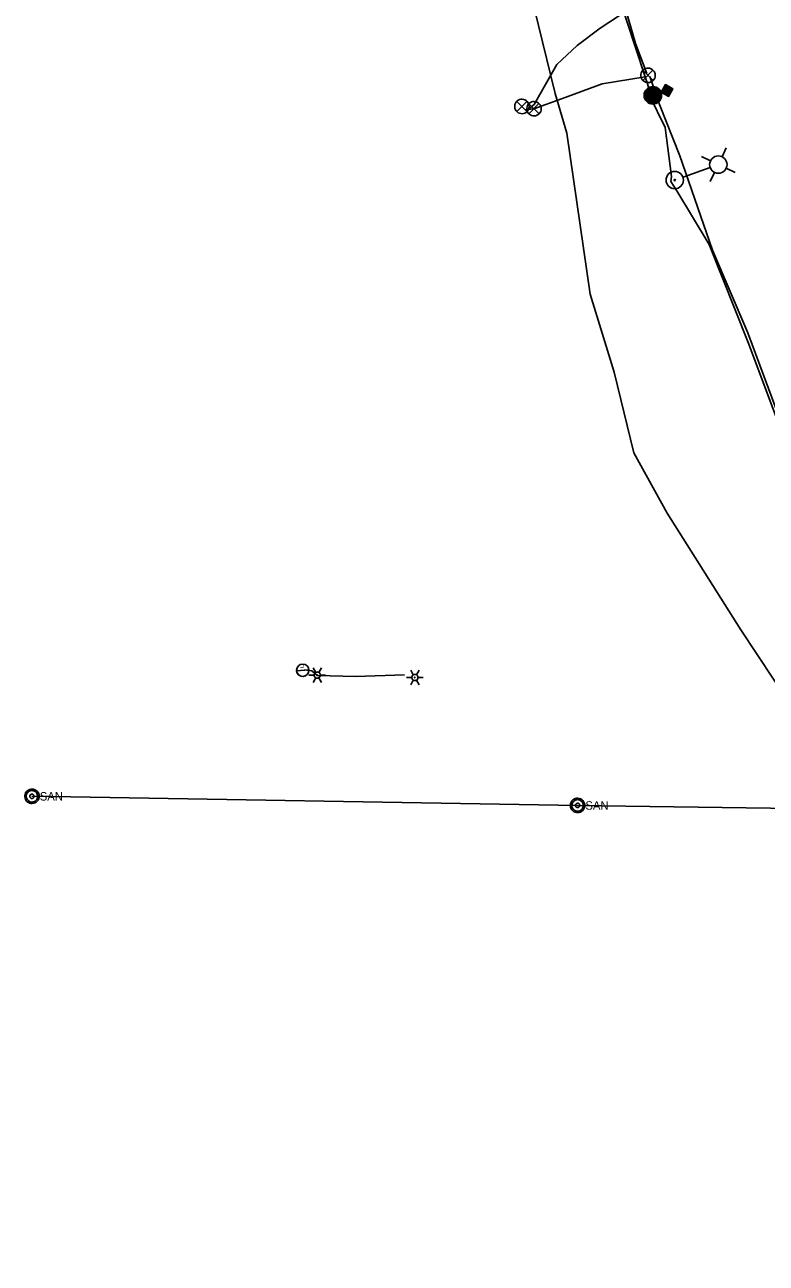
# Model space of a CAD drawing. Extents: x 596028 to 606371, y 330010 to 403088.
# Drawn here: x 603422 to 603760, y 349011 to 349576 of the extents above; entities that cross this region are included whole.
import ezdxf

# ---------------------------------------------------------------- set-up
doc = ezdxf.new("R2010")
doc.units = 0
for name, color, linetype in [('E_FTMS', 7, 'Continuous'), ('E_FTMS_Conduit', 7, 'Continuous'), ('E_LTG', 7, 'Continuous'), ('E_LTG_CID', 7, 'Continuous'), ('E_UTL_FO_UG_QWEST', 7, 'Continuous'), ('E_UTL_SAN_MH', 7, 'Continuous'), ('E_UTL_SAN_UG', 7, 'Continuous')]:
    doc.layers.add(name, color=color, linetype=linetype)

# ---------------------------------------------------------------- blocks, each defined once
blk = doc.blocks.new('ACAD_PROXY_ENTITY_15')
at = {"layer": 'E_LTG'}
for points in [[(1843663.8, 1030159.6), (1843660.2, 1030165.9)], [(1843668.2, 1030159.6), (1843671.8, 1030165.9)], [(1843654.4, 1030155.8), (1843661.6, 1030155.8)], [(1843660.2, 1030145.8), (1843663.8, 1030152)], [(1843670.3, 1030155.8), (1843670.3, 1030156.6), (1843670, 1030157.4), (1843669.6, 1030158.2), (1843669.1, 1030158.8), (1843668.5, 1030159.4), (1843667.8, 1030159.8), (1843667, 1030160), (1843666.2, 1030160.2), (1843665.4, 1030160.1), (1843664.6, 1030159.9), (1843663.8, 1030159.6), (1843663.1, 1030159.1), (1843662.6, 1030158.5), (1843662.1, 1030157.8), (1843661.8, 1030157), (1843661.6, 1030156.2), (1843661.6, 1030155.4), (1843661.8, 1030154.6), (1843662.1, 1030153.8), (1843662.6, 1030153.1), (1843663.1, 1030152.5), (1843663.8, 1030152), (1843664.6, 1030151.7), (1843665.4, 1030151.5), (1843666.2, 1030151.5), (1843667, 1030151.6), (1843667.8, 1030151.9), (1843668.5, 1030152.3), (1843669.1, 1030152.8), (1843669.6, 1030153.5), (1843670, 1030154.2), (1843670.3, 1030155), (1843670.3, 1030155.8)], [(1843670.3, 1030155.8), (1843670.3, 1030156.6), (1843670, 1030157.4), (1843669.6, 1030158.2), (1843669.1, 1030158.8), (1843668.5, 1030159.4), (1843667.8, 1030159.8), (1843667, 1030160), (1843666.2, 1030160.2), (1843665.4, 1030160.1), (1843664.6, 1030159.9), (1843663.8, 1030159.6), (1843663.1, 1030159.1), (1843662.6, 1030158.5), (1843662.1, 1030157.8), (1843661.8, 1030157), (1843661.6, 1030156.2), (1843661.6, 1030155.4), (1843661.8, 1030154.6), (1843662.1, 1030153.8), (1843662.6, 1030153.1), (1843663.1, 1030152.5), (1843663.8, 1030152), (1843664.6, 1030151.7), (1843665.4, 1030151.5), (1843666.2, 1030151.5), (1843667, 1030151.6), (1843667.8, 1030151.9), (1843668.5, 1030152.3), (1843669.1, 1030152.8), (1843669.6, 1030153.5), (1843670, 1030154.2), (1843670.3, 1030155), (1843670.3, 1030155.8)], [(1843670.3, 1030155.8), (1843670.3, 1030156.6), (1843670, 1030157.4), (1843669.6, 1030158.2), (1843669.1, 1030158.8), (1843668.5, 1030159.4), (1843667.8, 1030159.8), (1843667, 1030160), (1843666.2, 1030160.2), (1843665.4, 1030160.1), (1843664.6, 1030159.9), (1843663.8, 1030159.6), (1843663.1, 1030159.1), (1843662.6, 1030158.5), (1843662.1, 1030157.8), (1843661.8, 1030157), (1843661.6, 1030156.2), (1843661.6, 1030155.4), (1843661.8, 1030154.6), (1843662.1, 1030153.8), (1843662.6, 1030153.1), (1843663.1, 1030152.5), (1843663.8, 1030152), (1843664.6, 1030151.7), (1843665.4, 1030151.5), (1843666.2, 1030151.5), (1843667, 1030151.6), (1843667.8, 1030151.9), (1843668.5, 1030152.3), (1843669.1, 1030152.8), (1843669.6, 1030153.5), (1843670, 1030154.2), (1843670.3, 1030155), (1843670.3, 1030155.8)], [(1843666.3, 1030155.8), (1843666.3, 1030155.9), (1843666.3, 1030156), (1843666.3, 1030156), (1843666.2, 1030156.1), (1843666.2, 1030156.1), (1843666.1, 1030156.1), (1843666.1, 1030156.2), (1843666, 1030156.2), (1843665.9, 1030156.2), (1843665.9, 1030156.2), (1843665.8, 1030156.1), (1843665.7, 1030156.1), (1843665.7, 1030156), (1843665.7, 1030156), (1843665.6, 1030155.9), (1843665.6, 1030155.9), (1843665.6, 1030155.8), (1843665.6, 1030155.7), (1843665.7, 1030155.6), (1843665.7, 1030155.6), (1843665.7, 1030155.5), (1843665.8, 1030155.5), (1843665.9, 1030155.5), (1843665.9, 1030155.5), (1843666, 1030155.5), (1843666.1, 1030155.5), (1843666.1, 1030155.5), (1843666.2, 1030155.5), (1843666.2, 1030155.6), (1843666.3, 1030155.6), (1843666.3, 1030155.7), (1843666.3, 1030155.7), (1843666.3, 1030155.8)], [(1843671.8, 1030145.8), (1843668.2, 1030152)], [(1843670.3, 1030155.8), (1843677.6, 1030155.8)]]:
    blk.add_lwpolyline(points, dxfattribs=at)
blk = doc.blocks.new('_U287')
at = {"layer": 'E_LTG'}
blk.add_lwpolyline([(0.001, -0.171), (0.001, 0.172)], dxfattribs=at)
blk.add_circle((0.001, 0), 0.171, dxfattribs=at)
blk.add_arc((0.001, 0), 0.171, 90, 270, dxfattribs=at)
blk.add_text('L', height=0.108, dxfattribs=at).set_placement((0.066, -0.042))

msp = doc.modelspace()

# ---------------------------------------------------------------- linework, layer by layer
at = {"layer": 'E_FTMS'}
for p, q in [((603708.57, 349547.82), (603704.59, 349543.97)), ((603708.89, 349547.8), (603704.6, 349543.64)), ((603708.2, 349547.79), (603704.63, 349544.34)), ((603709.21, 349547.77), (603704.63, 349543.33)), ((603709.49, 349547.71), (603704.67, 349543.04)), ((603707.8, 349547.75), (603704.7, 349544.74)), ((603709.77, 349547.64), (603704.74, 349542.77)), ((603709.65, 349539.97), (603704.78, 349545)), ((603710.01, 349547.55), (603704.81, 349542.51)), ((603707.31, 349547.61), (603704.83, 349545.2)), ((603709.9, 349540.06), (603704.86, 349545.26)), ((603710.25, 349547.45), (603704.92, 349542.27)), ((603710.14, 349540.15), (603704.96, 349545.49)), ((603710.49, 349547.34), (603705.02, 349542.04)), ((603710.38, 349540.26), (603705.07, 349545.72)), ((603706.69, 349547.34), (603705.12, 349545.81)), ((603710.69, 349547.21), (603705.14, 349541.82)), ((603710.59, 349540.38), (603705.2, 349545.94)), ((603710.9, 349547.08), (603705.27, 349541.62)), ((603710.8, 349540.51), (603705.34, 349546.14)), ((603711.1, 349546.93), (603705.4, 349541.41)), ((603711, 349540.65), (603705.48, 349546.34)), ((603711.28, 349546.77), (603705.56, 349541.23)), ((603711.18, 349540.8), (603705.64, 349546.52)), ((603711.45, 349546.61), (603705.72, 349541.05)), ((603711.37, 349540.96), (603705.81, 349546.69)), ((603711.61, 349546.43), (603705.89, 349540.88)), ((603711.53, 349541.13), (603705.98, 349546.86)), ((603711.76, 349546.24), (603706.08, 349540.73)), ((603711.69, 349541.32), (603706.18, 349547)), ((603711.91, 349546.05), (603706.27, 349540.58)), ((603711.84, 349541.51), (603706.37, 349547.14)), ((603712.03, 349545.83), (603706.47, 349540.44)), ((603711.97, 349541.72), (603706.57, 349547.28)), ((603712.15, 349545.61), (603706.69, 349540.32)), ((603712.09, 349541.93), (603706.8, 349547.39)), ((603712.27, 349545.39), (603706.92, 349540.2)), ((603712.22, 349542.15), (603707.03, 349547.5)), ((603712.35, 349545.14), (603707.16, 349540.1)), ((603712.31, 349542.4), (603707.27, 349547.6)), ((603712.43, 349544.88), (603707.41, 349540.02)), ((603712.4, 349542.65), (603707.53, 349547.67)), ((603712.47, 349542.92), (603707.79, 349547.75)), ((603712.53, 349543.21), (603708.09, 349547.78)), ((603712.57, 349543.51), (603708.4, 349547.82)), ((603712.57, 349543.85), (603708.73, 349547.81)), ((603712.56, 349544.21), (603709.09, 349547.79)), ((603712.5, 349544.62), (603709.51, 349547.7)), ((603712.36, 349545.11), (603709.97, 349547.57)), ((603712.09, 349545.73), (603710.59, 349547.28)), ((603717.76, 349546.79), (603712.3, 349545.3)), ((603712.4, 349545.47), (603712.47, 349545.2)), ((603717.47, 349546.96), (603712.47, 349545.6)), ((603712.57, 349545.76), (603712.77, 349545.04)), ((603717.59, 349546.49), (603712.6, 349545.13)), ((603717.17, 349547.12), (603712.64, 349545.89)), ((603712.74, 349546.06), (603713.06, 349544.87)), ((603716.88, 349547.29), (603712.81, 349546.18)), ((603717.43, 349546.2), (603712.89, 349544.96)), ((603712.91, 349546.35), (603713.36, 349544.7)), ((603716.58, 349547.46), (603712.98, 349546.48)), ((603713.07, 349546.65), (603713.65, 349544.53)), ((603716.29, 349547.63), (603713.15, 349546.77)), ((603717.26, 349545.9), (603713.19, 349544.8)), ((603713.24, 349546.94), (603713.95, 349544.36)), ((603715.99, 349547.8), (603713.32, 349547.07)), ((603713.41, 349547.24), (603714.24, 349544.19)), ((603715.7, 349547.97), (603713.48, 349547.36)), ((603717.09, 349545.61), (603713.48, 349544.63)), ((603713.58, 349547.53), (603714.54, 349544.03)), ((603715.4, 349548.14), (603713.65, 349547.66)), ((603713.75, 349547.83), (603714.83, 349543.86)), ((603716.92, 349545.31), (603713.78, 349544.46)), ((603715.11, 349548.3), (603713.82, 349547.95)), ((603713.92, 349548.12), (603715.12, 349543.69)), ((603714.82, 349548.47), (603713.99, 349548.25)), ((603716.75, 349545.02), (603714.07, 349544.29)), ((603714.09, 349548.41), (603715.42, 349543.52)), ((603714.52, 349548.64), (603714.16, 349548.54)), ((603714.25, 349548.71), (603715.71, 349543.35)), ((603714.52, 349548.64), (603715.91, 349543.55)), ((603714.82, 349548.47), (603716.08, 349543.84)), ((603715.11, 349548.3), (603716.25, 349544.14)), ((603715.4, 349548.14), (603716.41, 349544.43)), ((603715.7, 349547.97), (603716.58, 349544.73)), ((603715.99, 349547.8), (603716.75, 349545.02)), ((603716.29, 349547.63), (603716.92, 349545.31)), ((603716.58, 349547.46), (603717.09, 349545.61)), ((603716.88, 349547.29), (603717.26, 349545.9)), ((603717.17, 349547.12), (603717.43, 349546.2)), ((603717.47, 349546.96), (603717.59, 349546.49)), ((603708.44, 349539.84), (603704.59, 349543.81)), ((603708.77, 349539.84), (603704.61, 349544.13)), ((603708.07, 349539.87), (603704.62, 349543.44)), ((603709.09, 349539.86), (603704.64, 349544.45)), ((603707.68, 349539.93), (603704.68, 349543.03)), ((603709.37, 349539.92), (603704.7, 349544.73)), ((603707.2, 349540.09), (603704.79, 349542.57)), ((603706.58, 349540.38), (603705.05, 349541.95)), ((603712.5, 349544.61), (603707.67, 349539.93)), ((603712.54, 349544.32), (603707.97, 349539.89)), ((603712.58, 349544.02), (603708.27, 349539.85)), ((603712.57, 349543.68), (603708.61, 349539.84)), ((603712.55, 349543.32), (603708.97, 349539.85)), ((603712.47, 349542.91), (603709.39, 349539.92)), ((603712.32, 349542.43), (603709.86, 349540.05)), ((603712.03, 349541.81), (603710.48, 349540.32)), ((603716.58, 349544.73), (603714.37, 349544.12)), ((603716.41, 349544.43), (603714.66, 349543.95)), ((603716.25, 349544.14), (603714.96, 349543.78)), ((603716.08, 349543.84), (603715.25, 349543.62)), ((603715.91, 349543.55), (603715.55, 349543.45))]:
    msp.add_line(p, q, dxfattribs=at)
for points in [[(603709.65, 349552.98), (603709.59, 349553.6), (603709.41, 349554.2), (603709.13, 349554.76), (603708.74, 349555.26), (603708.26, 349555.67), (603707.72, 349555.98), (603707.13, 349556.19), (603706.51, 349556.27), (603705.88, 349556.24), (603705.27, 349556.1), (603704.7, 349555.84), (603704.19, 349555.47), (603703.75, 349555.02), (603703.42, 349554.49), (603703.18, 349553.91), (603703.06, 349553.29), (603703.06, 349552.66), (603703.18, 349552.05), (603703.42, 349551.47), (603703.75, 349550.94), (603704.19, 349550.48), (603704.7, 349550.12), (603705.27, 349549.86), (603705.88, 349549.71), (603706.51, 349549.68), (603707.13, 349549.77), (603707.72, 349549.98), (603708.26, 349550.29), (603708.74, 349550.7), (603709.13, 349551.19), (603709.41, 349551.75), (603709.59, 349552.35), (603709.65, 349552.98)], [(603708.61, 349555.31), (603704, 349550.66)], [(603704, 349555.27), (603708.65, 349550.61)], [(603652.08, 349538.78), (603652.03, 349539.4), (603651.85, 349540.01), (603651.56, 349540.56), (603651.17, 349541.06), (603650.7, 349541.47), (603650.16, 349541.78), (603649.56, 349541.99), (603648.94, 349542.08), (603648.32, 349542.05), (603647.71, 349541.9), (603647.13, 349541.64), (603646.62, 349541.27), (603646.19, 349540.82), (603645.85, 349540.29), (603645.62, 349539.71), (603645.5, 349539.09), (603645.5, 349538.47), (603645.62, 349537.85), (603645.85, 349537.27), (603646.19, 349536.74), (603646.62, 349536.29), (603647.13, 349535.92), (603647.71, 349535.66), (603648.32, 349535.51), (603648.94, 349535.48), (603649.56, 349535.57), (603650.16, 349535.78), (603650.7, 349536.09), (603651.17, 349536.5), (603651.56, 349537), (603651.85, 349537.55), (603652.03, 349538.15), (603652.08, 349538.78)], [(603651.05, 349541.11), (603646.44, 349536.46)], [(603646.44, 349541.07), (603651.09, 349536.41)], [(603657.6, 349537.74), (603657.54, 349538.36), (603657.36, 349538.96), (603657.07, 349539.52), (603656.69, 349540.01), (603656.21, 349540.43), (603655.67, 349540.74), (603655.08, 349540.94), (603654.45, 349541.03), (603653.83, 349541), (603653.22, 349540.86), (603652.65, 349540.59), (603652.14, 349540.23), (603651.7, 349539.78), (603651.36, 349539.25), (603651.13, 349538.67), (603651.01, 349538.05), (603651.01, 349537.42), (603651.13, 349536.81), (603651.36, 349536.22), (603651.7, 349535.7), (603652.14, 349535.24), (603652.65, 349534.88), (603653.22, 349534.62), (603653.83, 349534.47), (603654.45, 349534.44), (603655.08, 349534.53), (603655.67, 349534.74), (603656.21, 349535.05), (603656.69, 349535.46), (603657.07, 349535.95), (603657.36, 349536.51), (603657.54, 349537.11), (603657.6, 349537.74)], [(603656.56, 349540.07), (603651.95, 349535.41)], [(603651.95, 349540.02), (603656.6, 349535.37)]]:
    msp.add_lwpolyline(points, dxfattribs=at)
msp.add_lwpolyline([(603715.78, 349543.32), (603712.3, 349545.3), (603714.29, 349548.77), (603717.76, 349546.79)], close=True, dxfattribs=at)
msp.add_circle((603708.59, 349543.83), 4, dxfattribs=at)
at = {"layer": 'E_FTMS_Conduit'}
for points in [[(603651.64, 349537.5), (603654.42, 349539.71), (603664.7, 349557.91), (603674.04, 349566.6), (603684.55, 349574.59), (603697.75, 349583.21), (603724.33, 349600.75), (603742.97, 349612.66), (603754.01, 349624.43)], [(603705.9, 349553.85), (603700.71, 349567.44), (603695.68, 349584.99), (603693.21, 349592.95)], [(603705.03, 349552.33), (603685.43, 349549.08), (603666.91, 349542.19), (603654.3, 349537.74), (603650.3, 349537.21), (603648.78, 349538.78)], [(603707.23, 349552.41), (603711.58, 349539.69), (603720.87, 349516.3), (603735.87, 349473.15), (603751.92, 349435.39), (603764.92, 349400.62), (603770.39, 349387.59), (603779.93, 349365.93), (603793.11, 349338.96), (603802.71, 349321.55), (603817.04, 349303.83), (603829.21, 349291.27), (603847.18, 349272.03), (603859.32, 349257.91), (603876.06, 349246.16)]]:
    msp.add_lwpolyline(points, dxfattribs=at)
at = {"layer": 'E_LTG'}
for points in [[(603740.16, 349515.77), (603742.12, 349519.89)], [(603734.68, 349510.89), (603722.38, 349506.52)], [(603734.93, 349513.92), (603730.81, 349515.88)], [(603736.79, 349508.7), (603734.82, 349504.57)], [(603742.01, 349510.55), (603746.13, 349508.59)]]:
    msp.add_lwpolyline(points, dxfattribs=at)
for centre, radius in [((603738.47, 349512.23), 3.96), ((603718.59, 349505.17), 3.96), ((603718.59, 349505.17), 0.303)]:
    msp.add_circle(centre, radius, dxfattribs=at)
at = {"layer": 'E_LTG_CID'}
for points in [[(603768.28, 349387.71), (603767.01, 349391.3), (603752.08, 349430.97), (603734.31, 349475.73), (603719.48, 349500.32), (603719.51, 349500.34), (603716.75, 349504.56), (603717.13, 349506.86), (603714.27, 349529.22), (603707.09, 349543.84), (603707.52, 349544.79), (603705.03, 349552.33), (603696.56, 349578.21), (603691.82, 349592.96)], [(603549.49, 349281.58), (603552.86, 349281.11), (603555.39, 349279.1), (603572.98, 349278.53), (603595.25, 349279.31)]]:
    msp.add_lwpolyline(points, dxfattribs=at)
at = {"layer": 'E_UTL_FO_UG_QWEST'}
msp.add_lwpolyline([(603978.11, 348940.82), (603910.71, 349047.53), (603890.12, 349083.36), (603854.63, 349127.65), (603826.25, 349172.78), (603804.23, 349209.01), (603793.47, 349232.27), (603748.8, 349299.85), (603715.14, 349353.18), (603699.91, 349380.63), (603690.87, 349417.46), (603679.94, 349453.17), (603669.3, 349526.56), (603663.94, 349544.71), (603650.53, 349599.53)], dxfattribs=at)
at = {"layer": 'E_UTL_SAN_MH'}
for points in [[(603428.4, 349223.9), (603428.34, 349224.53), (603428.17, 349225.13), (603427.88, 349225.69), (603427.49, 349226.18), (603427.02, 349226.59), (603426.47, 349226.91), (603425.88, 349227.11), (603425.26, 349227.2), (603424.63, 349227.17), (603424.02, 349227.02), (603423.45, 349226.76), (603422.94, 349226.4), (603422.51, 349225.94), (603422.17, 349225.42), (603421.94, 349224.83), (603421.82, 349224.22), (603421.82, 349223.59), (603421.94, 349222.98), (603422.17, 349222.39), (603422.51, 349221.86), (603422.94, 349221.41), (603423.45, 349221.05), (603424.02, 349220.79), (603424.63, 349220.64), (603425.26, 349220.61), (603425.88, 349220.7), (603426.47, 349220.9), (603427.02, 349221.22), (603427.49, 349221.63), (603427.88, 349222.12), (603428.17, 349222.68), (603428.34, 349223.28), (603428.4, 349223.9)], [(603427.74, 349223.9), (603427.69, 349224.4), (603427.55, 349224.89), (603427.32, 349225.33), (603427.01, 349225.73), (603426.63, 349226.06), (603426.2, 349226.31), (603425.72, 349226.47), (603425.23, 349226.54), (603424.73, 349226.52), (603424.24, 349226.4), (603423.78, 349226.19), (603423.37, 349225.9), (603423.03, 349225.54), (603422.76, 349225.11), (603422.57, 349224.65), (603422.47, 349224.16), (603422.47, 349223.65), (603422.57, 349223.16), (603422.76, 349222.7), (603423.03, 349222.27), (603423.37, 349221.91), (603423.78, 349221.62), (603424.24, 349221.41), (603424.73, 349221.29), (603425.23, 349221.27), (603425.72, 349221.34), (603426.2, 349221.5), (603426.63, 349221.75), (603427.01, 349222.08), (603427.32, 349222.48), (603427.55, 349222.92), (603427.69, 349223.41), (603427.74, 349223.9)], [(603426.09, 349223.9), (603426.07, 349224.09), (603426.02, 349224.27), (603425.94, 349224.44), (603425.82, 349224.59), (603425.68, 349224.71), (603425.51, 349224.81), (603425.34, 349224.87), (603425.15, 349224.89), (603424.96, 349224.88), (603424.78, 349224.84), (603424.61, 349224.76), (603424.45, 349224.65), (603424.32, 349224.52), (603424.22, 349224.36), (603424.15, 349224.18), (603424.12, 349224), (603424.12, 349223.81), (603424.15, 349223.63), (603424.22, 349223.45), (603424.32, 349223.29), (603424.45, 349223.16), (603424.61, 349223.05), (603424.78, 349222.97), (603424.96, 349222.92), (603425.15, 349222.92), (603425.34, 349222.94), (603425.51, 349223), (603425.68, 349223.1), (603425.82, 349223.22), (603425.94, 349223.37), (603426.02, 349223.54), (603426.07, 349223.72), (603426.09, 349223.9)], [(603677.51, 349219.73), (603677.45, 349220.36), (603677.27, 349220.96), (603676.98, 349221.52), (603676.6, 349222.01), (603676.12, 349222.42), (603675.58, 349222.74), (603674.99, 349222.94), (603674.36, 349223.03), (603673.74, 349223), (603673.13, 349222.85), (603672.56, 349222.59), (603672.05, 349222.23), (603671.61, 349221.77), (603671.27, 349221.25), (603671.04, 349220.66), (603670.92, 349220.05), (603670.92, 349219.42), (603671.04, 349218.81), (603671.27, 349218.22), (603671.61, 349217.69), (603672.05, 349217.24), (603672.56, 349216.88), (603673.13, 349216.62), (603673.74, 349216.47), (603674.36, 349216.44), (603674.99, 349216.53), (603675.58, 349216.73), (603676.12, 349217.05), (603676.6, 349217.46), (603676.98, 349217.95), (603677.27, 349218.51), (603677.45, 349219.11), (603677.51, 349219.73)], [(603676.85, 349219.73), (603676.8, 349220.23), (603676.66, 349220.72), (603676.43, 349221.16), (603676.12, 349221.56), (603675.74, 349221.89), (603675.3, 349222.14), (603674.83, 349222.3), (603674.33, 349222.37), (603673.83, 349222.35), (603673.34, 349222.23), (603672.89, 349222.02), (603672.48, 349221.73), (603672.13, 349221.37), (603671.86, 349220.94), (603671.67, 349220.48), (603671.58, 349219.99), (603671.58, 349219.48), (603671.67, 349218.99), (603671.86, 349218.53), (603672.13, 349218.1), (603672.48, 349217.74), (603672.89, 349217.45), (603673.34, 349217.24), (603673.83, 349217.12), (603674.33, 349217.1), (603674.83, 349217.17), (603675.3, 349217.33), (603675.74, 349217.58), (603676.12, 349217.91), (603676.43, 349218.31), (603676.66, 349218.75), (603676.8, 349219.24), (603676.85, 349219.73)], [(603675.2, 349219.73), (603675.18, 349219.92), (603675.13, 349220.1), (603675.04, 349220.27), (603674.92, 349220.42), (603674.78, 349220.54), (603674.62, 349220.64), (603674.44, 349220.7), (603674.25, 349220.72), (603674.07, 349220.71), (603673.88, 349220.67), (603673.71, 349220.59), (603673.56, 349220.48), (603673.43, 349220.35), (603673.33, 349220.19), (603673.26, 349220.01), (603673.22, 349219.83), (603673.22, 349219.64), (603673.26, 349219.46), (603673.33, 349219.28), (603673.43, 349219.12), (603673.56, 349218.99), (603673.71, 349218.88), (603673.88, 349218.8), (603674.07, 349218.75), (603674.25, 349218.75), (603674.44, 349218.77), (603674.62, 349218.83), (603674.78, 349218.93), (603674.92, 349219.05), (603675.04, 349219.2), (603675.13, 349219.37), (603675.18, 349219.55), (603675.2, 349219.73)]]:
    msp.add_lwpolyline(points, dxfattribs=at)
at = {"layer": 'E_UTL_SAN_UG'}
for p, q in [((603425.1, 349223.9), (603674.21, 349219.73)), ((603674.21, 349219.73), (603924.35, 349216.04))]:
    msp.add_line(p, q, dxfattribs=at)

# ---------------------------------------------------------------- block references
at = {"layer": 'E_LTG', "xscale": 0.32808333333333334, "yscale": 0.32808333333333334}
for p in [(-1320.73, 11302.25), (-1276.17, 11301.17)]:
    msp.add_blockref('ACAD_PROXY_ENTITY_15', p, dxfattribs=at)
at = {"layer": 'E_LTG_CID', "xscale": 16.404166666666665, "yscale": 16.404166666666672, "rotation": 93.55298113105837}
msp.add_blockref('_U287', (603548.72, 349281.39), dxfattribs=at)

# ---------------------------------------------------------------- texts
at = {"layer": 'E_UTL_SAN_MH'}
for p in [(603428.67, 349221.96), (603677.77, 349217.79)]:
    msp.add_text('SAN', height=3.849, dxfattribs=at).set_placement(p)

doc.saveas('drawing.dxf')
